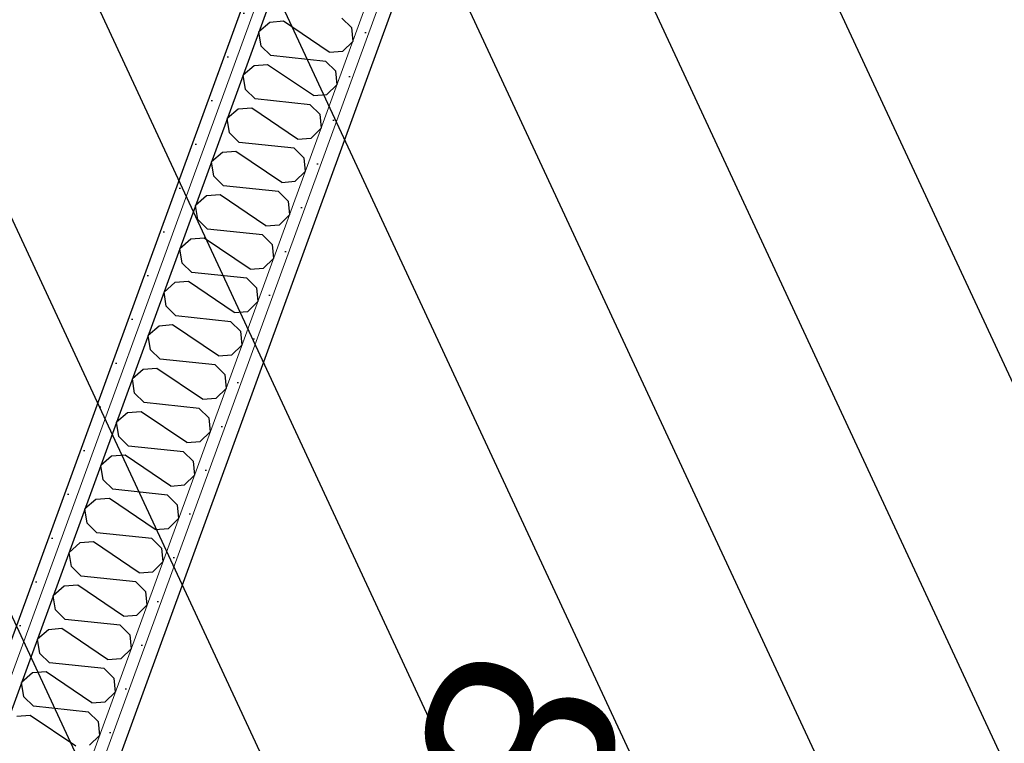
# Model space of a CAD drawing. Header units: millimetres. Extents: x 112481703 to 112588235, y 1264638581 to 1264713486.
# Tile 309 of 487: x 112574161 to 112575218, y 1264675373 to 1264676150. Entities that reach past the tile are written whole.
import ezdxf
from ezdxf.enums import TextEntityAlignment as Align

# ---------------------------------------------------------------- set-up
doc = ezdxf.new("R2010")
doc.units = ezdxf.units.MM
doc.header["$LTSCALE"] = 0.5
doc.header["$MEASUREMENT"] = 0
doc.linetypes.add('PLINE', pattern=[0])
doc.layers.add('235- Utvendig kledning og overflate', color=7, linetype='Continuous', lineweight=0)
doc.layers.add('236- Innvendig kledning og overflate', color=7, linetype='Continuous', lineweight=0)
for name, color, linetype in [('862- M___Nettoareal', 7, 'Continuous'), ('862- M___Nettoareal (1-100)', 7, 'Continuous'), ('862- M___Nettoareal(Polylinje)', 7, 'Continuous'), ('LA_farge_dekke_asfalt2', 7, 'Continuous'), ('Yttervegger.A225', 7, 'Continuous'), ('Yttervegger.A225 (Skravur)', 7, 'Continuous')]:
    doc.layers.add(name, color=color, linetype=linetype)
doc.styles.add('GENERATED_STYLE_1', font='arial.ttf')
pattern_1 = [(249.956, (112557650, 1264717795), (-81.357, 29.68231), [0, -50]), (249.956, (112557682.11, 1264717756.67), (-81.357, 29.68231), [0, -50])]

# ---------------------------------------------------------------- blocks, each defined once
blk = doc.blocks.new('Korridor_14_9', base_point=(112576467.7, 1264681824.9))
at = {"layer": '862- M___Nettoareal(Polylinje)', "linetype": 'PLINE', "flags": 128}
blk.add_lwpolyline([(112572601.8, 1264674908.6), (112573784.5, 1264674477.1), (112574626.2, 1264676784), (112575767.2, 1264676367.7), (112576177.7, 1264676217.9), (112577189, 1264678989.8), (112578571.3, 1264682778.7), (112579511.2, 1264685354.9), (112580089.2, 1264686939), (112578574.1, 1264687491.8), (112577945.6, 1264685769.1), (112576576, 1264686268.7), (112573384.4, 1264677521), (112565766.9, 1264680300.1), (112564833.5, 1264677741.7), (112566533.4, 1264677121.5), (112567763.2, 1264676672.9), (112567763.5, 1264676673.8), (112569134.1, 1264676173.8)], close=True, dxfattribs=at)
blk = doc.blocks.new('HWC_8_13', base_point=(112575882.8, 1264674937.6))
at = {"layer": '862- M___Nettoareal(Polylinje)', "linetype": 'PLINE', "flags": 128}
blk.add_lwpolyline([(112573927.3, 1264674425), (112577213.2, 1264673226.2), (112578002.7, 1264675390.3), (112576702.6, 1264675864.6), (112575715.1, 1264676224.9), (112574716.8, 1264676589.1)], close=True, dxfattribs=at)
blk = doc.blocks.new('*X166', base_point=(112557650, 1264717795))
at = {"layer": 'Yttervegger.A225 (Skravur)', "linetype": 'PLINE'}
for p, q in [((112574506.4, 1264676151.3), (112574516.8, 1264676141.1)), ((112574429.3, 1264676146.6), (112574417.6, 1264676136.5)), ((112574443.9, 1264676147.8), (112574429.3, 1264676146.6)), ((112574493, 1264676114.6), (112574443.9, 1264676147.8)), ((112574516.8, 1264676141.1), (112574518.2, 1264676126.2)), ((112574420.1, 1264676121.2), (112574417.6, 1264676136.5)), ((112574430.5, 1264676111), (112574420.1, 1264676121.2)), ((112574507.5, 1264676115.7), (112574518.2, 1264676126.2)), ((112574489.4, 1264676104.8), (112574430.5, 1264676111)), ((112574493, 1264676114.6), (112574507.5, 1264676115.7)), ((112574412.4, 1264676100.1), (112574400.6, 1264676089.9)), ((112574426.9, 1264676101.2), (112574412.4, 1264676100.1)), ((112574476, 1264676068), (112574426.9, 1264676101.2)), ((112574489.4, 1264676104.8), (112574499.8, 1264676094.5)), ((112574403.1, 1264676074.6), (112574400.6, 1264676089.9)), ((112574499.8, 1264676094.5), (112574501.2, 1264676079.6)), ((112574413.5, 1264676064.4), (112574403.1, 1264676074.6)), ((112574490.5, 1264676069.1), (112574501.2, 1264676079.6)), ((112574472.4, 1264676058.2), (112574413.5, 1264676064.4)), ((112574476, 1264676068), (112574490.5, 1264676069.1)), ((112574395.4, 1264676053.5), (112574383.6, 1264676043.4)), ((112574409.9, 1264676054.6), (112574395.4, 1264676053.5)), ((112574459, 1264676021.4), (112574409.9, 1264676054.6)), ((112574472.4, 1264676058.2), (112574482.8, 1264676048)), ((112574386.1, 1264676028.1), (112574383.6, 1264676043.4)), ((112574482.8, 1264676048), (112574484.2, 1264676033.1)), ((112574473.5, 1264676022.5), (112574484.2, 1264676033.1)), ((112574396.5, 1264676017.8), (112574386.1, 1264676028.1)), ((112574459, 1264676021.4), (112574473.5, 1264676022.5)), ((112574455.4, 1264676011.6), (112574396.5, 1264676017.8)), ((112574455.4, 1264676011.6), (112574465.8, 1264676001.4)), ((112574378.4, 1264676006.9), (112574366.6, 1264675996.8)), ((112574392.9, 1264676008), (112574378.4, 1264676006.9)), ((112574442, 1264675974.8), (112574392.9, 1264676008)), ((112574465.8, 1264676001.4), (112574467.2, 1264675986.5)), ((112574369.1, 1264675981.5), (112574366.6, 1264675996.8)), ((112574379.5, 1264675971.3), (112574369.1, 1264675981.5)), ((112574456.5, 1264675976), (112574467.2, 1264675986.5)), ((112574438.4, 1264675965.1), (112574379.5, 1264675971.3)), ((112574442, 1264675974.8), (112574456.5, 1264675976)), ((112574361.4, 1264675960.3), (112574349.6, 1264675950.2)), ((112574375.9, 1264675961.5), (112574361.4, 1264675960.3)), ((112574425, 1264675928.3), (112574375.9, 1264675961.5)), ((112574438.4, 1264675965.1), (112574448.8, 1264675954.8)), ((112574352.1, 1264675934.9), (112574349.6, 1264675950.2)), ((112574448.8, 1264675954.8), (112574450.2, 1264675939.9)), ((112574439.5, 1264675929.4), (112574450.2, 1264675939.9)), ((112574362.5, 1264675924.7), (112574352.1, 1264675934.9)), ((112574425, 1264675928.3), (112574439.5, 1264675929.4)), ((112574421.4, 1264675918.5), (112574362.5, 1264675924.7)), ((112574421.4, 1264675918.5), (112574431.8, 1264675908.3)), ((112574344.4, 1264675913.8), (112574332.6, 1264675903.6)), ((112574358.9, 1264675914.9), (112574344.4, 1264675913.8)), ((112574408, 1264675881.7), (112574358.9, 1264675914.9)), ((112574431.8, 1264675908.3), (112574433.2, 1264675893.3)), ((112574335.1, 1264675888.3), (112574332.6, 1264675903.6)), ((112574345.5, 1264675878.1), (112574335.1, 1264675888.3)), ((112574422.6, 1264675882.8), (112574433.2, 1264675893.3)), ((112574404.4, 1264675871.9), (112574345.5, 1264675878.1)), ((112574408, 1264675881.7), (112574422.6, 1264675882.8)), ((112574327.4, 1264675867.2), (112574315.7, 1264675857.1)), ((112574341.9, 1264675868.3), (112574327.4, 1264675867.2)), ((112574391, 1264675835.1), (112574341.9, 1264675868.3)), ((112574404.4, 1264675871.9), (112574414.8, 1264675861.7)), ((112574318.1, 1264675841.8), (112574315.7, 1264675857.1)), ((112574414.8, 1264675861.7), (112574416.2, 1264675846.8)), ((112574328.5, 1264675831.5), (112574318.1, 1264675841.8)), ((112574405.6, 1264675836.2), (112574416.2, 1264675846.8)), ((112574387.4, 1264675825.3), (112574328.5, 1264675831.5)), ((112574391, 1264675835.1), (112574405.6, 1264675836.2)), ((112574310.4, 1264675820.6), (112574298.7, 1264675810.5)), ((112574324.9, 1264675821.8), (112574310.4, 1264675820.6)), ((112574374, 1264675788.6), (112574324.9, 1264675821.8)), ((112574387.4, 1264675825.3), (112574397.8, 1264675815.1)), ((112574301.1, 1264675795.2), (112574298.7, 1264675810.5)), ((112574397.8, 1264675815.1), (112574399.2, 1264675800.2)), ((112574388.6, 1264675789.7), (112574399.2, 1264675800.2)), ((112574311.5, 1264675785), (112574301.1, 1264675795.2)), ((112574374, 1264675788.6), (112574388.6, 1264675789.7)), ((112574370.5, 1264675778.8), (112574311.5, 1264675785)), ((112574370.5, 1264675778.8), (112574380.9, 1264675768.5)), ((112574293.4, 1264675774.1), (112574281.7, 1264675763.9)), ((112574308, 1264675775.2), (112574293.4, 1264675774.1)), ((112574357, 1264675742), (112574308, 1264675775.2)), ((112574380.9, 1264675768.5), (112574382.2, 1264675753.6)), ((112574284.1, 1264675748.6), (112574281.7, 1264675763.9)), ((112574294.5, 1264675738.4), (112574284.1, 1264675748.6)), ((112574371.6, 1264675743.1), (112574382.2, 1264675753.6)), ((112574353.5, 1264675732.2), (112574294.5, 1264675738.4)), ((112574357, 1264675742), (112574371.6, 1264675743.1)), ((112574276.4, 1264675727.5), (112574264.7, 1264675717.4)), ((112574291, 1264675728.6), (112574276.4, 1264675727.5)), ((112574340, 1264675695.4), (112574291, 1264675728.6)), ((112574353.5, 1264675732.2), (112574363.9, 1264675722)), ((112574267.1, 1264675702.1), (112574264.7, 1264675717.4)), ((112574363.9, 1264675722), (112574365.2, 1264675707.1)), ((112574354.6, 1264675696.5), (112574365.2, 1264675707.1)), ((112574277.5, 1264675691.8), (112574267.1, 1264675702.1)), ((112574340, 1264675695.4), (112574354.6, 1264675696.5)), ((112574336.5, 1264675685.6), (112574277.5, 1264675691.8)), ((112574336.5, 1264675685.6), (112574346.9, 1264675675.4)), ((112574259.4, 1264675680.9), (112574247.7, 1264675670.8)), ((112574274, 1264675682), (112574259.4, 1264675680.9)), ((112574323.1, 1264675648.8), (112574274, 1264675682)), ((112574346.9, 1264675675.4), (112574348.3, 1264675660.5)), ((112574250.2, 1264675655.5), (112574247.7, 1264675670.8)), ((112574260.6, 1264675645.3), (112574250.2, 1264675655.5)), ((112574337.6, 1264675650), (112574348.3, 1264675660.5)), ((112574319.5, 1264675639.1), (112574260.6, 1264675645.3)), ((112574323.1, 1264675648.8), (112574337.6, 1264675650)), ((112574242.4, 1264675634.3), (112574230.7, 1264675624.2)), ((112574257, 1264675635.5), (112574242.4, 1264675634.3)), ((112574306.1, 1264675602.3), (112574257, 1264675635.5)), ((112574319.5, 1264675639.1), (112574329.9, 1264675628.8)), ((112574233.2, 1264675608.9), (112574230.7, 1264675624.2)), ((112574329.9, 1264675628.8), (112574331.3, 1264675613.9)), ((112574320.6, 1264675603.4), (112574331.3, 1264675613.9)), ((112574243.6, 1264675598.7), (112574233.2, 1264675608.9)), ((112574302.5, 1264675592.5), (112574243.6, 1264675598.7)), ((112574306.1, 1264675602.3), (112574320.6, 1264675603.4)), ((112574240, 1264675588.9), (112574225.4, 1264675587.8)), ((112574289.1, 1264675555.7), (112574240, 1264675588.9)), ((112574302.5, 1264675592.5), (112574312.9, 1264675582.3)), ((112574225.4, 1264675587.8), (112574213.7, 1264675577.6)), ((112574216.2, 1264675562.3), (112574213.7, 1264675577.6)), ((112574312.9, 1264675582.3), (112574314.3, 1264675567.3)), ((112574303.6, 1264675556.8), (112574314.3, 1264675567.3)), ((112574226.6, 1264675552.1), (112574216.2, 1264675562.3)), ((112574289.1, 1264675555.7), (112574303.6, 1264675556.8)), ((112574285.5, 1264675545.9), (112574226.6, 1264675552.1)), ((112574285.5, 1264675545.9), (112574295.9, 1264675535.7)), ((112574208.5, 1264675541.2), (112574196.7, 1264675531.1)), ((112574223, 1264675542.3), (112574208.5, 1264675541.2)), ((112574272.1, 1264675509.1), (112574223, 1264675542.3)), ((112574295.9, 1264675535.7), (112574297.3, 1264675520.8)), ((112574199.2, 1264675515.8), (112574196.7, 1264675531.1)), ((112574209.6, 1264675505.5), (112574199.2, 1264675515.8)), ((112574286.6, 1264675510.2), (112574297.3, 1264675520.8)), ((112574268.5, 1264675499.3), (112574209.6, 1264675505.5)), ((112574272.1, 1264675509.1), (112574286.6, 1264675510.2)), ((112574191.5, 1264675494.6), (112574179.7, 1264675484.5)), ((112574206, 1264675495.8), (112574191.5, 1264675494.6)), ((112574255.1, 1264675462.6), (112574206, 1264675495.8)), ((112574268.5, 1264675499.3), (112574278.9, 1264675489.1)), ((112574182.2, 1264675469.2), (112574179.7, 1264675484.5)), ((112574278.9, 1264675489.1), (112574280.3, 1264675474.2)), ((112574269.6, 1264675463.7), (112574280.3, 1264675474.2)), ((112574192.6, 1264675459), (112574182.2, 1264675469.2)), ((112574255.1, 1264675462.6), (112574269.6, 1264675463.7)), ((112574251.5, 1264675452.8), (112574192.6, 1264675459)), ((112574251.5, 1264675452.8), (112574261.9, 1264675442.5)), ((112574174.5, 1264675448.1), (112574162.7, 1264675437.9)), ((112574189, 1264675449.2), (112574174.5, 1264675448.1)), ((112574238.1, 1264675416), (112574189, 1264675449.2)), ((112574261.9, 1264675442.5), (112574263.3, 1264675427.6)), ((112574165.2, 1264675422.6), (112574162.7, 1264675437.9)), ((112574175.6, 1264675412.4), (112574165.2, 1264675422.6)), ((112574252.6, 1264675417.1), (112574263.3, 1264675427.6)), ((112574234.5, 1264675406.2), (112574175.6, 1264675412.4)), ((112574238.1, 1264675416), (112574252.6, 1264675417.1)), ((112574172, 1264675402.6), (112574157.5, 1264675401.5)), ((112574221.1, 1264675369.4), (112574172, 1264675402.6)), ((112574234.5, 1264675406.2), (112574244.9, 1264675396)), ((112574244.9, 1264675396), (112574246.3, 1264675381.1)), ((112574235.6, 1264675370.5), (112574246.3, 1264675381.1))]:
    blk.add_line(p, q, dxfattribs=at)
blk = doc.blocks.new('Label_75', base_point=(112574935.6, 1264674966.8))
at = {"layer": '862- M___Nettoareal (1-100)', "char_height": 200, "attachment_point": 1, "rotation": 249.956, "style": 'GENERATED_STYLE_1'}
for s, insert in [('\\A1;{\\pql;\\pt0,241000;\\fArial|b0|i0|c0|p0;\\W1.000000;8\\fArial|b0|i0|c0|p0;\\W1.000000;\\A1{\\H.66x;\\S^  ;}\\fArial|b0|i0|c0|p0;\\W1.000000;\\fArial|b0|i0|c0|p0;\\W1.000000;\\A1{\\H.66x;\\S^  ;}\\fArial|b0|i0|c0|p0;\\W1.000000;\\fArial|b0|i0|c0|p0;\\W1.000000;\\fArial|b0|i0|c0|p0;\\W1.000000;\\fArial|b0|i0|c0|p0;\\W1.000000;\\fArial|b0|i0|c0|p0;\\W1.000000;\\fArial|b0|i0|c0|p0;\\W1.000000;\\fArial|b0|i0|c0|p0;\\W1.000000;\\A1{\\H.66x;\\S^  ;}\\fArial|b0|i0|c0|p0;\\W1.000000;\\fArial|b0|i0|c0|p0;\\W1.000000;\\A1{\\H.66x;\\S^  ;}\\fArial|b0|i0|c0|p0;\\W1.000000;\\fArial|b0|i0|c0|p0;\\W1.000000;\\fArial|b0|i0|c0|p0;\\W1.000000;\\fArial|b0|i0|c0|p0;\\W1.000000;\\fArial|b0|i0|c0|p0;\\W1.000000;\\fArial|b0|i0|c0|p0;\\W1.000000;\\fArial|b0|i0|c0|p0;\\W1.000000;\\A1{\\H.66x;\\S^  ;}\\fArial|b0|i0|c0|p0;\\W1.000000;\\fArial|b0|i0|c0|p0;\\W1.000000;\\A1{\\H.66x;\\S^  ;}\\fArial|b0|i0|c0|p0;\\W1.000000;\\fArial|b0|i0|c0|p0;\\W1.000000;\\fArial|b0|i0|c0|p0;\\W1.000000;\\fArial|b0|i0|c0|p0;\\W1.000000;\\fArial|b0|i0|c0|p0;\\W1.000000;\\fArial|b0|i0|c0|p0;\\W1.000000;\\fArial|b0|i0|c0|p0;\\W1.000000;\\A1{\\H.66x;\\S^  ;}\\fArial|b0|i0|c0|p0;\\W1.000000;\\fArial|b0|i0|c0|p0;\\W1.000000;\\A1{\\H.66x;\\S^  ;}\\fArial|b0|i0|c0|p0;\\W1.000000;\\fArial|b0|i0|c0|p0;\\W1.000000;\\fArial|b0|i0|c0|p0;\\W1.000000;\\fArial|b0|i0|c0|p0;\\W1.000000;\\fArial|b0|i0|c0|p0;\\W1.000000;\\fArial|b0|i0|c0|p0;\\W1.000000;\\fArial|b0|i0|c0|p0;\\W1.000000;\\A1{\\H.66x;\\S^  ;}\\fArial|b0|i0|c0|p0;\\W1.000000;\\fArial|b0|i0|c0|p0;\\W1.000000;\\A1{\\H.66x;\\S^  ;}\\fArial|b0|i0|c0|p0;\\W1.000000;\\fArial|b0|i0|c0|p0;\\W1.000000;\\fArial|b0|i0|c0|p0;\\W1.000000;\\fArial|b0|i0|c0|p0;\\W1.000000;\\fArial|b0|i0|c0|p0;\\W1.000000;\\fArial|b0|i0|c0|p0;\\W1.000000;\\fArial|b0|i0|c0|p0;\\W1.000000;\\fArial|b0|i0|c0|p0;\\W1.000000;}', (112575473.8, 1264675199.8)), ('\\A1;{\\pql;\\pt0,241000;\\fArial|b0|i0|c0|p0;\\W1.000000;8,1\\fArial|b0|i0|c0|p0;\\W1.000000;\\A1{\\H.66x;\\S^  ;}\\fArial|b0|i0|c0|p0;\\W1.000000; m\\fArial|b0|i0|c0|p0;\\W1.000000;\\A1{\\H.66x;\\S2^  ;}\\fArial|b0|i0|c0|p0;\\W1.000000;\\fArial|b0|i0|c0|p0;\\W1.000000;\\fArial|b0|i0|c0|p0;\\W1.000000;\\fArial|b0|i0|c0|p0;\\W1.000000;\\fArial|b0|i0|c0|p0;\\W1.000000;\\fArial|b0|i0|c0|p0;\\W1.000000;\\fArial|b0|i0|c0|p0;\\W1.000000;\\A1{\\H.66x;\\S^  ;}\\fArial|b0|i0|c0|p0;\\W1.000000;\\fArial|b0|i0|c0|p0;\\W1.000000;\\A1{\\H.66x;\\S^  ;}\\fArial|b0|i0|c0|p0;\\W1.000000;\\fArial|b0|i0|c0|p0;\\W1.000000;\\fArial|b0|i0|c0|p0;\\W1.000000;\\fArial|b0|i0|c0|p0;\\W1.000000;\\fArial|b0|i0|c0|p0;\\W1.000000;\\fArial|b0|i0|c0|p0;\\W1.000000;\\fArial|b0|i0|c0|p0;\\W1.000000;\\A1{\\H.66x;\\S^  ;}\\fArial|b0|i0|c0|p0;\\W1.000000;\\fArial|b0|i0|c0|p0;\\W1.000000;\\A1{\\H.66x;\\S^  ;}\\fArial|b0|i0|c0|p0;\\W1.000000;\\fArial|b0|i0|c0|p0;\\W1.000000;\\fArial|b0|i0|c0|p0;\\W1.000000;\\fArial|b0|i0|c0|p0;\\W1.000000;\\fArial|b0|i0|c0|p0;\\W1.000000;\\fArial|b0|i0|c0|p0;\\W1.000000;\\fArial|b0|i0|c0|p0;\\W1.000000;\\A1{\\H.66x;\\S^  ;}\\fArial|b0|i0|c0|p0;\\W1.000000;\\fArial|b0|i0|c0|p0;\\W1.000000;\\A1{\\H.66x;\\S^  ;}\\fArial|b0|i0|c0|p0;\\W1.000000;\\fArial|b0|i0|c0|p0;\\W1.000000;\\fArial|b0|i0|c0|p0;\\W1.000000;\\fArial|b0|i0|c0|p0;\\W1.000000;\\fArial|b0|i0|c0|p0;\\W1.000000;\\fArial|b0|i0|c0|p0;\\W1.000000;\\fArial|b0|i0|c0|p0;\\W1.000000;\\A1{\\H.66x;\\S^  ;}\\fArial|b0|i0|c0|p0;\\W1.000000;\\fArial|b0|i0|c0|p0;\\W1.000000;\\A1{\\H.66x;\\S^  ;}\\fArial|b0|i0|c0|p0;\\W1.000000;\\fArial|b0|i0|c0|p0;\\W1.000000;\\fArial|b0|i0|c0|p0;\\W1.000000;\\fArial|b0|i0|c0|p0;\\W1.000000;\\fArial|b0|i0|c0|p0;\\W1.000000;\\fArial|b0|i0|c0|p0;\\W1.000000;\\fArial|b0|i0|c0|p0;\\W1.000000;\\fArial|b0|i0|c0|p0;\\W1.000000;}', (112574873.7, 1264675397.5)), ('\\A1;{\\pql;\\pt0,241000;\\fArial|b0|i0|c0|p0;\\W1.000000;HWC\\fArial|b0|i0|c0|p0;\\W1.000000;\\A1{\\H.66x;\\S^  ;}\\fArial|b0|i0|c0|p0;\\W1.000000;\\fArial|b0|i0|c0|p0;\\W1.000000;\\A1{\\H.66x;\\S^  ;}\\fArial|b0|i0|c0|p0;\\W1.000000;\\fArial|b0|i0|c0|p0;\\W1.000000;\\fArial|b0|i0|c0|p0;\\W1.000000;\\fArial|b0|i0|c0|p0;\\W1.000000;\\fArial|b0|i0|c0|p0;\\W1.000000;\\fArial|b0|i0|c0|p0;\\W1.000000;\\fArial|b0|i0|c0|p0;\\W1.000000;\\A1{\\H.66x;\\S^  ;}\\fArial|b0|i0|c0|p0;\\W1.000000;\\fArial|b0|i0|c0|p0;\\W1.000000;\\A1{\\H.66x;\\S^  ;}\\fArial|b0|i0|c0|p0;\\W1.000000;\\fArial|b0|i0|c0|p0;\\W1.000000;\\fArial|b0|i0|c0|p0;\\W1.000000;\\fArial|b0|i0|c0|p0;\\W1.000000;\\fArial|b0|i0|c0|p0;\\W1.000000;\\fArial|b0|i0|c0|p0;\\W1.000000;\\fArial|b0|i0|c0|p0;\\W1.000000;\\A1{\\H.66x;\\S^  ;}\\fArial|b0|i0|c0|p0;\\W1.000000;\\fArial|b0|i0|c0|p0;\\W1.000000;\\A1{\\H.66x;\\S^  ;}\\fArial|b0|i0|c0|p0;\\W1.000000;\\fArial|b0|i0|c0|p0;\\W1.000000;\\fArial|b0|i0|c0|p0;\\W1.000000;\\fArial|b0|i0|c0|p0;\\W1.000000;\\fArial|b0|i0|c0|p0;\\W1.000000;\\fArial|b0|i0|c0|p0;\\W1.000000;\\fArial|b0|i0|c0|p0;\\W1.000000;\\A1{\\H.66x;\\S^  ;}\\fArial|b0|i0|c0|p0;\\W1.000000;\\fArial|b0|i0|c0|p0;\\W1.000000;\\A1{\\H.66x;\\S^  ;}\\fArial|b0|i0|c0|p0;\\W1.000000;\\fArial|b0|i0|c0|p0;\\W1.000000;\\fArial|b0|i0|c0|p0;\\W1.000000;\\fArial|b0|i0|c0|p0;\\W1.000000;\\fArial|b0|i0|c0|p0;\\W1.000000;\\fArial|b0|i0|c0|p0;\\W1.000000;\\fArial|b0|i0|c0|p0;\\W1.000000;\\A1{\\H.66x;\\S^  ;}\\fArial|b0|i0|c0|p0;\\W1.000000;\\fArial|b0|i0|c0|p0;\\W1.000000;\\A1{\\H.66x;\\S^  ;}\\fArial|b0|i0|c0|p0;\\W1.000000;\\fArial|b0|i0|c0|p0;\\W1.000000;\\fArial|b0|i0|c0|p0;\\W1.000000;\\fArial|b0|i0|c0|p0;\\W1.000000;\\fArial|b0|i0|c0|p0;\\W1.000000;\\fArial|b0|i0|c0|p0;\\W1.000000;\\fArial|b0|i0|c0|p0;\\W1.000000;\\fArial|b0|i0|c0|p0;\\W1.000000;}', (112575171.7, 1264675288.8))]:
    blk.add_mtext(s, dxfattribs=dict(at, insert=insert))
at = {"layer": '862- M___Nettoareal (1-100)', "style": 'GENERATED_STYLE_1'}
for tag, p in [('DUMMY_108', (112574926.2, 1264675399.6)), ('DUMMY_107', (112575221.5, 1264675291.9)), ('DUMMY_106', (112575516.7, 1264675184.2))]:
    blk.add_attdef(tag, text='', height=200, rotation=249.956, dxfattribs=at).set_placement(p, align=Align.TOP_LEFT)

msp = doc.modelspace()

# ---------------------------------------------------------------- hatches: boundary and pattern name
at = {"layer": 'LA_farge_dekke_asfalt2', "linetype": 'Continuous'}
h = msp.add_hatch(dxfattribs=at)
h.set_pattern_fill('Murverk', color=256, style=0, pattern_type=2)
h.set_pattern_definition([(294.956, (112557650, 1264717795), (163.1938, 75.94596), [])])
h.paths.add_polyline_path([(112562670.3, 1264672618.4), (112565507.4, 1264680394.8), (112573384.4, 1264677521), (112579262.4, 1264693632), (112587341.4, 1264690684.4), (112579714.9, 1264669780.9), (112576475.3, 1264670962.9), (112575386.6, 1264667979)])
at = {"layer": 'Yttervegger.A225 (Skravur)', "linetype": 'Continuous'}
h = msp.add_hatch(dxfattribs=at)
h.set_pattern_fill('Prikker_tett', color=256, style=0, pattern_type=2)
h.set_pattern_definition(pattern_1)
h.paths.add_polyline_path([(112574621, 1264676769.9), (112573784.5, 1264674477.1), (112573796.7, 1264674472.7), (112574633.2, 1264676765.4)])
h = msp.add_hatch(dxfattribs=at)
h.set_pattern_fill('Prikker_tett', color=256, style=0, pattern_type=2)
h.set_pattern_definition(pattern_1)
h.paths.add_polyline_path([(112574628.8, 1264676753.2), (112573796.7, 1264674472.7), (112573808.9, 1264674468.2), (112574641, 1264676748.8)])
h = msp.add_hatch(dxfattribs=at)
h.set_pattern_fill('Prikker_tett', color=256, style=0, pattern_type=2)
h.set_pattern_definition(pattern_1)
h.paths.add_polyline_path([(112574695, 1264676610.9), (112573901, 1264674434.6), (112573913.2, 1264674430.2), (112574707.2, 1264676606.4)])
h = msp.add_hatch(dxfattribs=at)
h.set_pattern_fill('Prikker_tett', color=256, style=0, pattern_type=2)
h.set_pattern_definition(pattern_1)
h.paths.add_polyline_path([(112574702.8, 1264676594.2), (112573913.2, 1264674430.2), (112573927.3, 1264674425), (112574716.8, 1264676589.1)])

# ---------------------------------------------------------------- linework, layer by layer
at = {"layer": '235- Utvendig kledning og overflate', "linetype": 'PLINE'}
msp.add_line((112574628.8, 1264676753.2), (112573796.7, 1264674472.7), dxfattribs=at)
at = {"layer": '235- Utvendig kledning og overflate', "linetype": 'PLINE', "flags": 128}
msp.add_lwpolyline([(112574621, 1264676769.9), (112573784.5, 1264674477.1)], dxfattribs=at)
at = {"layer": '236- Innvendig kledning og overflate', "linetype": 'PLINE'}
for p, q in [((112573901, 1264674434.6), (112574699.5, 1264676623.1)), ((112573913.2, 1264674430.2), (112574707.2, 1264676606.4))]:
    msp.add_line(p, q, dxfattribs=at)
at = {"layer": '236- Innvendig kledning og overflate', "linetype": 'PLINE', "flags": 128}
msp.add_lwpolyline([(112573927.3, 1264674425), (112574716.8, 1264676589.1)], dxfattribs=at)
at = {"layer": 'Yttervegger.A225', "linetype": 'PLINE'}
msp.add_line((112574607.4, 1264676656.7), (112573808.9, 1264674468.2), dxfattribs=at)

# ---------------------------------------------------------------- block references
at = {"layer": '862- M___Nettoareal', "linetype": 'Continuous'}
for name, p in [('Korridor_14_9', (112576467.7, 1264681824.9)), ('HWC_8_13', (112575882.8, 1264674937.6))]:
    msp.add_blockref(name, p, dxfattribs=at)
at = {"layer": '862- M___Nettoareal (1-100)', "linetype": 'PLINE'}
msp.add_blockref('Label_75', (112574935.6, 1264674966.8), dxfattribs=at)
at = {"layer": 'Yttervegger.A225'}
msp.add_blockref('*X166', (112557650, 1264717795), dxfattribs=at)

doc.saveas('drawing.dxf')
